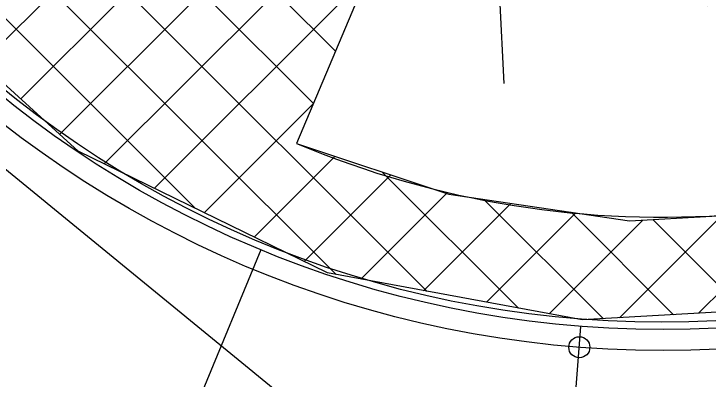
# Model space of a CAD drawing. Extents: x -438233 to -437334, y -1133133 to -1132623.
# Drawn here: x -438064.13 to -438057.53, y -1132962.38 to -1132958.91 of the extents above; entities that cross this region are included whole.
import ezdxf

# ---------------------------------------------------------------- set-up
doc = ezdxf.new("R2010")
doc.units = 0
for name, color, linetype in [('NADPRAZI', 7, 'Continuous'), ('OSY', 7, 'Continuous'), ('SILNA 1', 7, 'Continuous'), ('Vrstva 1', 7, 'Continuous'), ('Vrstva 10', 7, 'Continuous'), ('Vrstva 40', 7, 'Continuous')]:
    doc.layers.add(name, color=color, linetype=linetype)

msp = doc.modelspace()

# ---------------------------------------------------------------- linework, layer by layer
at = {"layer": 'DEFPOINTS'}
msp.add_circle((-438057.9618, -1132951.913), 10.2, dxfattribs=at)
at = {"layer": 'NADPRAZI'}
msp.add_circle((-438057.9618, -1132951.913), 10, dxfattribs=at)
at = {"layer": 'OSY'}
for p, q in [((-438061.7848, -1132961.1534), (-438065.4167, -1132969.9317)), ((-438059.4838, -1132971.3535), (-438058.7423, -1132961.8825)), ((-438059.4838, -1132971.3535), (-438058.7423, -1132961.8825))]:
    msp.add_line(p, q, dxfattribs=at)
at = {"layer": 'SILNA 1'}
msp.add_circle((-438058.7579, -1132962.0819), 0.1, dxfattribs=at)
msp.add_circle((-438058.7579, -1132962.0819), 0.1, dxfattribs=at)
at = {"layer": 'Vrstva 1'}
for p, q in [((-438062.2121, -1132905.0933), (-438059.4745, -1132959.5697)), ((-438067.8858, -1132952.4538), (-438061.0767, -1132959.2629)), ((-438067.7982, -1132953.2484), (-438061.2864, -1132959.7602)), ((-438067.6173, -1132954.1365), (-438060.2041, -1132961.5497)), ((-438067.3593, -1132955.1016), (-438061.0715, -1132961.3893)), ((-438064.4383, -1132959.3792), (-438060.2533, -1132955.1943)), ((-438064.0686, -1132959.7166), (-438059.8718, -1132955.5199)), ((-438063.6989, -1132960.0541), (-438059.4903, -1132955.8454)), ((-438063.2745, -1132960.3368), (-438059.1088, -1132956.171)), ((-438066.9101, -1132956.2578), (-438062.4068, -1132960.7611)), ((-438062.7996, -1132960.569), (-438060.7727, -1132958.5421)), ((-438062.3248, -1132960.8013), (-438061.2883, -1132959.7648)), ((-438061.8499, -1132961.0335), (-438061.0802, -1132960.2638)), ((-438061.3751, -1132961.2658), (-438060.5505, -1132960.4412)), ((-438060.6331, -1132960.4135), (-438059.3366, -1132961.71)), ((-438060.8352, -1132961.433), (-438060.0208, -1132960.6186)), ((-438060.2384, -1132961.5433), (-438059.4079, -1132960.7128)), ((-438059.6646, -1132960.6749), (-438058.5295, -1132961.8101)), ((-438058.8353, -1132960.7972), (-438057.8608, -1132961.7716)), ((-438057.6247, -1132961.7581), (-438056.6375, -1132960.7708)), ((-438059.6417, -1132961.6536), (-438058.7916, -1132960.8036)), ((-438058.375, -1132961.8012), (-438057.4022, -1132960.8284)), ((-438058.059, -1132960.8663), (-438057.1921, -1132961.7332)), ((-438059.0449, -1132961.764), (-438058.1526, -1132960.8718))]:
    msp.add_line(p, q, dxfattribs=at)
for points in [[(-438048.0046, -1132951.184), (-438048.0461, -1132952.8217), (-438048.4585, -1132954.8934), (-438049.6535, -1132957.4778), (-438050.864, -1132958.8468), (-438052.4692, -1132960.1895), (-438054.6271, -1132961.3479), (-438056.4429, -1132961.6901), (-438058.7324, -1132961.8217), (-438061.1534, -1132961.3742), (-438063.5218, -1132960.2158), (-438065.6271, -1132958.2939), (-438067.1534, -1132955.8718), (-438067.7586, -1132953.6077), (-438067.9157, -1132952.1822), (-438067.8298, -1132950.3769)], [(-438066.9447, -1132951.5718), (-438066.7906, -1132953.3842), (-438064.8182, -1132953.0526), (-438063.7424, -1132952.2168), (-438057.6571, -1132957.4099), (-438054.2884, -1132957.7853), (-438055.9248, -1132958.5393), (-438057.5402, -1132958.8316), (-438059.2588, -1132958.7198), (-438060.6698, -1132958.2981), (-438061.447, -1132960.141), (-438060.0002, -1132960.6255), (-438058.2795, -1132960.8791), (-438056.7156, -1132960.7888), (-438055.1087, -1132960.4181), (-438054.2265, -1132960.0218), (-438053.2269, -1132959.4804), (-438054.3038, -1132957.7953), (-438057.6571, -1132957.4099), (-438052.464, -1132951.3245)]]:
    msp.add_lwpolyline(points, dxfattribs=at)
at = {"layer": 'Vrstva 10'}
msp.add_lwpolyline([(-438073.312, -1132952.929), (-438056.933, -1132966.353)], dxfattribs=at)
at = {"layer": 'Vrstva 40'}
msp.add_line((-438060.6698, -1132958.2981), (-438061.447, -1132960.141), dxfattribs=at)
msp.add_circle((-438057.9725, -1132951.9018), 9.9418, dxfattribs=at)
msp.add_arc((-438057.9725, -1132951.9018), 8.9418, 247.13471, 302.05407, dxfattribs=at)

doc.saveas('drawing.dxf')
